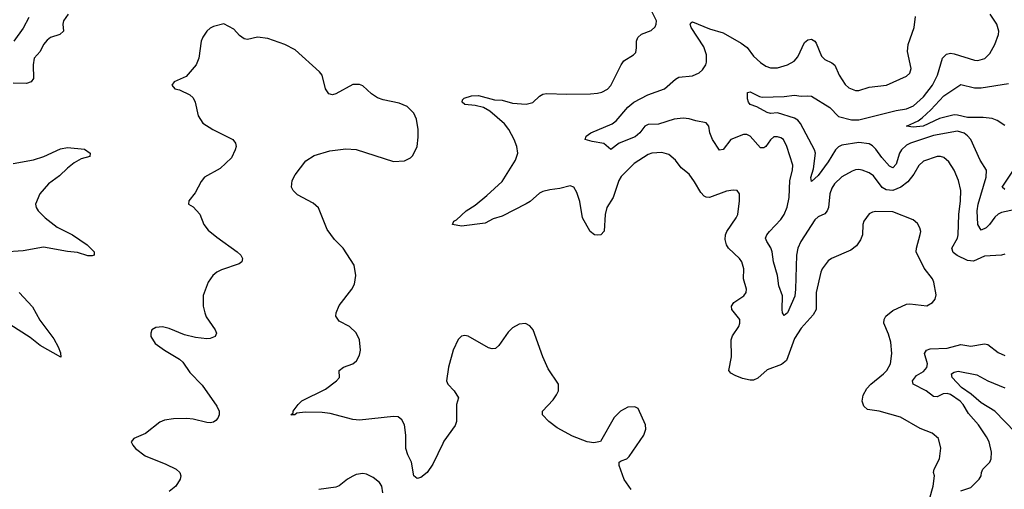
# Model space of a CAD drawing. Header units: inches. Extents: x 1954678 to 2060271, y 904822 to 1016299.
# Tile 333 of 403: x 2027509 to 2033306, y 973811 to 976577. Entities that reach past the tile are written whole.
import ezdxf

# ---------------------------------------------------------------- set-up
doc = ezdxf.new("R2010")
doc.units = ezdxf.units.IN
doc.header["$MEASUREMENT"] = 0
doc.layers.add('C0927', color=7, linetype='Continuous')
doc.layers.add('C0937', color=7, linetype='Continuous')

msp = doc.modelspace()

# ---------------------------------------------------------------- linework, layer by layer
at = {"layer": 'C0927', "color": 5}
for points, elevation in [([(2027793.8, 976610), (2027766, 976570), (2027762.7, 976550), (2027767.2, 976510), (2027745.5, 976490), (2027690, 976471.6), (2027670, 976456.4), (2027649.1, 976430), (2027630, 976389.6), (2027594.3, 976350), (2027587.5, 976310), (2027590.2, 976230), (2027575.8, 976210), (2027550, 976200.4), (2027470, 976202.4)], 580), ([(2027562.4, 976590), (2027530, 976526), (2027474.3, 976450)], 560), ([(2030000, 974080), (2029941.8, 973958.2), (2029908, 973910), (2029870, 973879.6), (2029850, 973874.5), (2029829.7, 973890), (2029815.4, 973970), (2029793.3, 974013.3), (2029781.7, 974050), (2029783.1, 974130), (2029774, 974190), (2029759, 974219), (2029736.8, 974236.8), (2029710, 974240.3), (2029510, 974217.6), (2029470, 974222), (2029337.3, 974257.3), (2029290, 974263.2), (2029190, 974265.1), (2029141.6, 974258.4), (2029129, 974249), (2029106, 974250), (2029119, 974261), (2029119, 974270), (2029148, 974310), (2029170, 974331.7), (2029310, 974399.6), (2029375.1, 974450), (2029392.8, 974470), (2029389.5, 974510), (2029415.1, 974530), (2029469.8, 974550.2), (2029492.7, 974567.3), (2029510, 974601), (2029515.8, 974630), (2029509.7, 974690), (2029490, 974731.8), (2029450, 974769.7), (2029390, 974800.5), (2029369.8, 974830), (2029371.6, 974850), (2029390, 974893.6), (2029465.3, 974990), (2029480.4, 975019.6), (2029488, 975070), (2029477.4, 975130), (2029413.2, 975230), (2029361.6, 975281.6), (2029319.9, 975339.9), (2029267.8, 975467.8), (2029236.2, 975496.2), (2029145, 975545), (2029118.9, 975570), (2029109.7, 975590), (2029113, 975630), (2029130, 975662), (2029194.1, 975745.9), (2029243.6, 975776.4), (2029335.9, 975804.1), (2029430, 975815.6), (2029490, 975811.4), (2029710, 975740.9), (2029774.3, 975745.7), (2029810, 975762), (2029824.2, 975775.8), (2029849.7, 975830.3), (2029855.6, 975884.4), (2029855.1, 975930), (2029844.8, 975990), (2029830, 976026.6), (2029790, 976065.6), (2029744.2, 976084.2), (2029650, 976103.9), (2029616, 976116), (2029579.4, 976139.4), (2029530, 976187.6), (2029510, 976195.8), (2029470, 976194.3), (2029370, 976139.1), (2029350, 976134.3), (2029330, 976140.5), (2029309.8, 976170), (2029289.7, 976250), (2029275.1, 976270), (2029130, 976398.9), (2029070, 976430.6), (2028970, 976465.1), (2028910, 976473), (2028850, 976460.7), (2028830, 976464.5), (2028803.8, 976483.8), (2028770, 976521.2), (2028710, 976552), (2028650, 976536.9), (2028630, 976527), (2028611.5, 976508.5), (2028586.4, 976473.6), (2028577.6, 976450), (2028564.4, 976350), (2028548.9, 976310), (2028490, 976242), (2028418, 976210), (2028404.7, 976190), (2028422, 976170), (2028450, 976163), (2028510, 976134.9), (2028530, 976117.3), (2028542.4, 976090), (2028560.3, 976010), (2028587.4, 975967.4), (2028645.7, 975930), (2028763.8, 975870), (2028780.3, 975850), (2028782.7, 975830), (2028778.5, 975810), (2028756.5, 975763.5), (2028690, 975700.5), (2028597.6, 975650), (2028577.4, 975622.6), (2028542.6, 975557.4), (2028504.7, 975510), (2028502, 975490), (2028530, 975474.8), (2028570, 975430.8), (2028593.4, 975370), (2028617.7, 975337.7), (2028670, 975294.9), (2028790.4, 975210), (2028811.8, 975190), (2028821.1, 975170), (2028817, 975150), (2028801.5, 975138.5), (2028697, 975103), (2028670.3, 975090), (2028646, 975070), (2028619.2, 975030), (2028588.7, 974951.3), (2028590.2, 974890.2), (2028598.4, 974850), (2028607.1, 974827.1), (2028660.3, 974750), (2028668.4, 974730), (2028660.7, 974710), (2028630, 974699.2), (2028610, 974697.4), (2028544.1, 974704.1), (2028480.3, 974720.3), (2028390, 974757.4), (2028350, 974767.3), (2028310, 974764.5), (2028287.7, 974750), (2028280.5, 974730), (2028282, 974710), (2028307.3, 974670), (2028361, 974630), (2028450, 974577.6), (2028470, 974559.3), (2028510, 974498), (2028583.9, 974423.9), (2028670, 974301.1), (2028683.5, 974270), (2028683.5, 974250), (2028675.9, 974230), (2028664, 974216), (2028650, 974206.2), (2028630, 974202.9), (2028610, 974204), (2028530, 974223.9), (2028492.5, 974227.5), (2028414, 974226), (2028361.8, 974218.2), (2028334.1, 974205.9), (2028250, 974139.5), (2028181, 974110), (2028166, 974090), (2028174.8, 974070), (2028190.8, 974050), (2028247.6, 974007.6), (2028370, 973959.5), (2028430.5, 973930), (2028452.2, 973910), (2028457.6, 973890), (2028454, 973870), (2028428.5, 973830), (2028390, 973798.5)], 620), ([(2027470, 975730.2), (2027590, 975750.8), (2027651.3, 975770), (2027750, 975815.3), (2027790, 975823.5), (2027890, 975813.9), (2027924.9, 975790), (2027921, 975770), (2027870, 975756.1), (2027830, 975733), (2027790, 975702.1), (2027743.1, 975656.9), (2027678.5, 975610), (2027628.1, 975550), (2027601.7, 975490), (2027605.3, 975470), (2027618.7, 975450), (2027659.6, 975410), (2027730, 975355.4), (2027820.3, 975310), (2027906.7, 975250), (2027946.7, 975210), (2027947.7, 975190), (2027934.9, 975185.1), (2027910, 975185.5), (2027850, 975204.5), (2027790, 975210.4), (2027650, 975237.1), (2027530, 975215.4), (2027413.3, 975206.7)], 580), ([(2027505.2, 974970), (2027584.8, 974884.8), (2027626.9, 974806.9), (2027710, 974697.7), (2027736.3, 974650), (2027750, 974614), (2027750.3, 974589.7), (2027630, 974657.7), (2027570, 974705), (2027350, 974845)], 580), ([(2029647.8, 973790), (2029641.6, 973830), (2029627, 973850), (2029590, 973879.6), (2029550, 973900.7), (2029530, 973903.6), (2029490, 973896.9), (2029470, 973887.6), (2029439.1, 973870), (2029390, 973831.8), (2029370, 973822.9), (2029270, 973809.2)], 640)]:
    msp.add_lwpolyline(points, dxfattribs=dict(at, elevation=elevation))
at = {"layer": 'C0937', "color": 5}
for points, elevation in [([(2032826.8, 973613.2), (2032887.2, 973830), (2032895.3, 973890), (2032889.8, 973910), (2032893.1, 973930), (2032924, 973990), (2032932.9, 974052.9), (2032918.4, 974110), (2032880.6, 974140.6), (2032810, 974169.7), (2032695.8, 974235.8), (2032570, 974269.9), (2032501, 974281), (2032479.8, 974299.8), (2032469.8, 974330), (2032475.6, 974364.4), (2032495.9, 974404.1), (2032519.7, 974430), (2032595.6, 974490), (2032614.5, 974510), (2032636.4, 974550), (2032644.1, 974610), (2032637.7, 974677.7), (2032624.6, 974724.6), (2032597.4, 974790), (2032598, 974810), (2032608.2, 974830), (2032650, 974864.6), (2032730, 974901.1), (2032750, 974902.6), (2032850, 974890.5), (2032882.7, 974910), (2032899.5, 974930), (2032904.1, 974955.9), (2032891.6, 975030), (2032882.9, 975050), (2032833.5, 975113.5), (2032787.9, 975210), (2032788.3, 975231.7), (2032811.3, 975311.3), (2032814, 975330), (2032809.7, 975350), (2032795.5, 975375.5), (2032770, 975397.6), (2032650, 975445.4), (2032550, 975446), (2032530, 975442.9), (2032510, 975432.3), (2032479.5, 975390), (2032473.1, 975370), (2032470.3, 975310), (2032459.3, 975280.7), (2032435.3, 975244.7), (2032401.6, 975218.4), (2032287.7, 975170), (2032270, 975156.2), (2032233.7, 975110), (2032224.9, 975090), (2032198.3, 974970), (2032199, 974870), (2032180.9, 974839.1), (2032110, 974759.8), (2032070, 974698.5), (2032024.6, 974570), (2031994.1, 974545.9), (2031910, 974514), (2031855.1, 974464.9), (2031830, 974454.2), (2031810, 974452.5), (2031763.9, 974463.9), (2031720.8, 974480.8), (2031695.2, 974495.2), (2031684.1, 974510), (2031699.1, 974590), (2031698, 974690), (2031705.5, 974714.5), (2031743.1, 974770), (2031749.7, 974790), (2031748.2, 974810), (2031702.4, 974870), (2031700.5, 974890), (2031714, 974910), (2031771.8, 974950), (2031785.6, 974970), (2031787.6, 974990), (2031769.7, 975050), (2031772.8, 975110), (2031761.3, 975150), (2031747.8, 975170), (2031682.6, 975230), (2031669.8, 975250), (2031662.5, 975282.5), (2031665, 975310), (2031672.9, 975330), (2031728.2, 975410), (2031737.4, 975430), (2031747.8, 975510), (2031746.6, 975550), (2031734, 975570), (2031710, 975571.6), (2031670, 975566.3), (2031570.3, 975529.7), (2031550, 975531.3), (2031538, 975538), (2031518.5, 975558.5), (2031482.4, 975622.4), (2031450, 975666), (2031403.2, 975703.2), (2031369.6, 975750), (2031330, 975783), (2031290, 975793.5), (2031230.2, 975789.8), (2031210, 975783.1), (2031126, 975730), (2031050, 975652.6), (2031036.5, 975630), (2031002.8, 975530), (2030965.5, 975470), (2030956.1, 975430), (2030949.4, 975330.6), (2030930, 975309.9), (2030910, 975306.7), (2030894, 975310), (2030867.5, 975330), (2030823.4, 975410), (2030806, 975506), (2030790, 975559.5), (2030770.8, 975590.8), (2030750, 975598), (2030690, 975582.4), (2030630, 975575.4), (2030590, 975565.5), (2030570, 975555.3), (2030514.1, 975505.9), (2030490, 975491.7), (2030350, 975419.2), (2030296.5, 975403.5), (2030250, 975378.7), (2030110, 975360.9), (2030058, 975370), (2030065.2, 975390), (2030081.6, 975398.4), (2030137.6, 975450), (2030190, 975484.6), (2030259.8, 975540.2), (2030350, 975623.1), (2030428.1, 975750), (2030441.5, 975790), (2030435.8, 975830), (2030419.9, 975870), (2030389.5, 975929.5), (2030363.6, 975963.6), (2030277.6, 976037.6), (2030239.6, 976059.6), (2030190.8, 976070.8), (2030130, 976076.4), (2030113.7, 976090), (2030116.1, 976103.9), (2030125.3, 976114.7), (2030170, 976128.9), (2030210, 976130.3), (2030304.5, 976104.5), (2030350, 976103.5), (2030410, 976085.7), (2030490, 976078.2), (2030530, 976088.9), (2030570, 976126.4), (2030590, 976138.4), (2030610, 976142), (2030730, 976138), (2030870, 976140.9), (2030910, 976143.1), (2030937.2, 976150), (2030970, 976167), (2030990, 976188.2), (2031049.8, 976310.2), (2031065.8, 976334.2), (2031123.7, 976370), (2031136, 976384), (2031141.1, 976410), (2031139.7, 976450), (2031147.7, 976472.3), (2031170, 976490.4), (2031226.7, 976513.3), (2031250, 976534.8), (2031256.9, 976550), (2031257.4, 976570), (2031229.2, 976629.2)], 580), ([(2033310, 975195.1), (2033290, 975189.7), (2033190, 975183.9), (2033125, 975155), (2033090, 975158.5), (2033027.8, 975187.8), (2033005.2, 975205.2), (2032997.7, 975230), (2033029.8, 975290), (2033034.5, 975310), (2033038.4, 975430), (2033048.5, 975510), (2033049.8, 975569.8), (2033036.8, 975630), (2033010, 975689.6), (2032979.7, 975739.7), (2032950, 975764.8), (2032930, 975770.8), (2032910, 975770.7), (2032830, 975744.2), (2032801.9, 975718.1), (2032774, 975666), (2032738.5, 975621.5), (2032697.7, 975590), (2032650, 975571.4), (2032610, 975574.7), (2032587.4, 975587.4), (2032536.4, 975656.4), (2032510, 975675.3), (2032470, 975691), (2032450, 975694.8), (2032430, 975692.3), (2032410, 975685.3), (2032350, 975650.8), (2032306.8, 975610), (2032290, 975584.2), (2032278.2, 975550), (2032271, 975470), (2032264, 975450), (2032250, 975432.8), (2032210, 975416.4), (2032190, 975397.3), (2032107.4, 975270), (2032089.6, 975230), (2032082.1, 975190), (2032077.4, 974990), (2032072.3, 974947.7), (2032030, 974849.7), (2032010, 974834.5), (2032001.1, 974850), (2031997.6, 974870), (2031999.2, 974950), (2031978.5, 975010), (2031969.9, 975069.9), (2031948.1, 975150), (2031938.8, 975210), (2031932, 975232), (2031907.6, 975270), (2031900.4, 975290), (2031907.4, 975310), (2031922.7, 975330), (2031990, 975400.2), (2032009.8, 975430), (2032026.9, 975473.1), (2032040.2, 975530), (2032043.9, 975630), (2032058.9, 975690), (2032060.3, 975720.3), (2032026.4, 975830), (2032005.1, 975870), (2031990, 975881.5), (2031970, 975887.4), (2031950, 975885.7), (2031930, 975869.7), (2031901.6, 975830), (2031890, 975822.6), (2031870, 975822.6), (2031810, 975889.6), (2031790, 975901.3), (2031770, 975899.7), (2031695.3, 975870), (2031650, 975811.5), (2031630, 975807.6), (2031587.7, 975870), (2031572.9, 975910), (2031566, 975950), (2031550, 975969.6), (2031490, 975980.2), (2031450, 975993), (2031416.2, 975996.2), (2031361.6, 975990), (2031270, 975961.4), (2031210, 975959.6), (2031190, 975948.6), (2031160.1, 975910), (2031133.2, 975886.8), (2031038.3, 975850), (2030990, 975811.8), (2030948.3, 975848.3), (2030878.9, 975858.9), (2030839, 975870), (2030844.5, 975890), (2030871.8, 975910), (2030996.8, 975963.2), (2031019.9, 975980.1), (2031090, 976060.9), (2031125.6, 976090), (2031206.7, 976133.3), (2031305.1, 976170), (2031370, 976226), (2031390, 976237.4), (2031470, 976245.5), (2031510, 976263.6), (2031530, 976281.7), (2031548.7, 976310), (2031553.6, 976326.4), (2031552.3, 976370), (2031536.1, 976416.1), (2031463.4, 976530), (2031455.8, 976550), (2031461, 976559), (2031470, 976563.1), (2031570, 976522.6), (2031650, 976498.3), (2031757.6, 976437.6), (2031792.1, 976412.1), (2031830, 976362.4), (2031870, 976324.9), (2031903, 976303), (2031930, 976293.4), (2031970, 976293.1), (2031990, 976298.3), (2032030, 976311.7), (2032068, 976332), (2032090, 976358.4), (2032130, 976443.1), (2032150, 976458), (2032170, 976461.1), (2032190, 976450.4), (2032198.5, 976438.5), (2032230, 976362), (2032250, 976343.1), (2032290, 976322.8), (2032307.8, 976307.8), (2032334.4, 976250), (2032370, 976194), (2032390, 976176), (2032430, 976158.9), (2032450, 976160.3), (2032510, 976179.1), (2032612.7, 976190), (2032730, 976243.6), (2032750, 976261.6), (2032758.5, 976290), (2032736.2, 976390), (2032739.1, 976430), (2032775.5, 976530), (2032784.2, 976595.8)], 560), ([(2033390, 975462.5), (2033290, 975440.7), (2033270, 975431.6), (2033250, 975414), (2033219.7, 975370), (2033199.6, 975350), (2033170, 975337.3), (2033149.9, 975369.9), (2033146.1, 975450), (2033152.9, 975490), (2033198.8, 975650), (2033200.8, 975690), (2033163.1, 975750), (2033108.7, 975870), (2033090, 975893.3), (2033070, 975908.7), (2033030, 975919.8), (2032890, 975894.2), (2032753.1, 975850), (2032730, 975838.2), (2032700.9, 975810), (2032690, 975789.7), (2032670, 975726.3), (2032650, 975703.5), (2032630, 975713.5), (2032584.9, 975764.9), (2032550, 975814.4), (2032530, 975833.7), (2032510, 975844.6), (2032450, 975853), (2032350, 975836.6), (2032330, 975827.4), (2032312.6, 975810), (2032270, 975740.3), (2032210, 975658.8), (2032170, 975622.9), (2032167.2, 975647.2), (2032182.6, 975697.4), (2032193.7, 975790), (2032188.7, 975810), (2032105.5, 975965.5), (2032090, 975983.9), (2032070, 975997.4), (2031970, 976027.2), (2031930, 976024.8), (2031910, 976029.8), (2031850, 976063.1), (2031810, 976078), (2031799.5, 976090), (2031793.6, 976110), (2031793.2, 976146.8), (2031810, 976151.3), (2031864, 976124), (2031881.2, 976121.2), (2032010, 976124.7), (2032070, 976132.3), (2032110, 976126.2), (2032150, 976129.1), (2032170, 976125.5), (2032279.7, 976059.7), (2032330, 976006.7), (2032407, 975987), (2032450, 975986.1), (2032670, 976042.3), (2032730, 976050.7), (2032771.4, 976070), (2032830, 976123.2), (2032883, 976190), (2032912.9, 976250), (2032942, 976350), (2032966, 976374), (2032990, 976378.8), (2033010, 976375.9), (2033130, 976338), (2033150, 976336.1), (2033191.4, 976348.6), (2033221.7, 976378.3), (2033249.8, 976430), (2033271.7, 976490), (2033273.5, 976510), (2033261.2, 976550), (2033222.4, 976610)], 540), ([(2033310, 975953.5), (2033263.2, 975983.2), (2033234.1, 975994.1), (2033181.3, 976001.3), (2033090, 976000.4), (2033030, 976015.2), (2033010, 976015.7), (2032924.8, 975995.2), (2032828.2, 975950), (2032770, 975942.9), (2032729.3, 975950), (2032798.9, 975981.1), (2032821.9, 975998.1), (2032874.4, 976045.6), (2032950.9, 976129.1), (2033050, 976195.4), (2033130, 976175.6), (2033170, 976175.8), (2033330, 976201.1)], 520), ([(2033310, 975576.4), (2033293, 975590), (2033399.5, 975750)], 520), ([(2031109.4, 973810), (2031068.1, 973868.1), (2031038.4, 973950), (2031039.3, 973970), (2031050, 973979.1), (2031084, 973990), (2031097.1, 974002.9), (2031182.9, 974130), (2031194.9, 974165.1), (2031193.6, 974190), (2031150, 974286.6), (2031130, 974297), (2031090, 974294), (2031047.3, 974270), (2031010, 974232.7), (2030928.1, 974091.9), (2030890, 974083.6), (2030850, 974089.7), (2030763.8, 974123.8), (2030673.3, 974173.3), (2030624.2, 974210), (2030587, 974250), (2030587, 974270), (2030650, 974337.3), (2030670, 974366.8), (2030680.7, 974390), (2030680.7, 974430), (2030620, 974520), (2030589.7, 974590), (2030532, 974750), (2030512.9, 974772.9), (2030487.5, 974787.5), (2030450, 974784.2), (2030410, 974761.6), (2030384.3, 974735.7), (2030330, 974658), (2030310, 974640.7), (2030290, 974638.7), (2030270, 974643.5), (2030150, 974712.8), (2030130, 974716.3), (2030110, 974713.3), (2030090, 974693.2), (2030060.3, 974630), (2030034.4, 974530), (2030022.4, 974450), (2030028.8, 974430), (2030067.2, 974390), (2030092.4, 974350), (2030081.6, 974310), (2030081.6, 974210), (2030073, 974187), (2030006.5, 974093.5), (2030000, 974080)], 620), ([(2033050, 973802), (2033110, 973821.8), (2033158, 973870), (2033170.8, 973890), (2033171.7, 973910), (2033180.3, 973930), (2033221.7, 973970), (2033228.7, 973990), (2033230.9, 974030), (2033216.8, 974090), (2033200.4, 974120.4), (2033154, 974190), (2033096.2, 974256.2), (2033064.1, 974310), (2033046.9, 974330), (2032990, 974368.3), (2032970, 974374), (2032946.9, 974373.1), (2032910, 974355.9), (2032890, 974356.8), (2032846.4, 974390), (2032769.8, 974429.8), (2032766.4, 974450), (2032790, 974480.2), (2032830, 974505.4), (2032850, 974527.4), (2032853.7, 974550), (2032836.4, 974610), (2032847.3, 974630), (2032870, 974638.4), (2032970, 974642.3), (2033050, 974663.2), (2033110, 974654), (2033190, 974668.2), (2033210, 974663.2), (2033270, 974616.5), (2033310, 974598.3)], 560), ([(2033430, 974084.4), (2033251.2, 974270), (2033170, 974320.4), (2033111.6, 974371.6), (2033055, 974410), (2032999.8, 974470), (2032995.1, 974490), (2033010, 974499.6), (2033034.3, 974505.7), (2033144.3, 974484.3), (2033210, 974450.1), (2033310, 974408.6)], 540)]:
    msp.add_lwpolyline(points, dxfattribs=dict(at, elevation=elevation))

doc.saveas('drawing.dxf')
